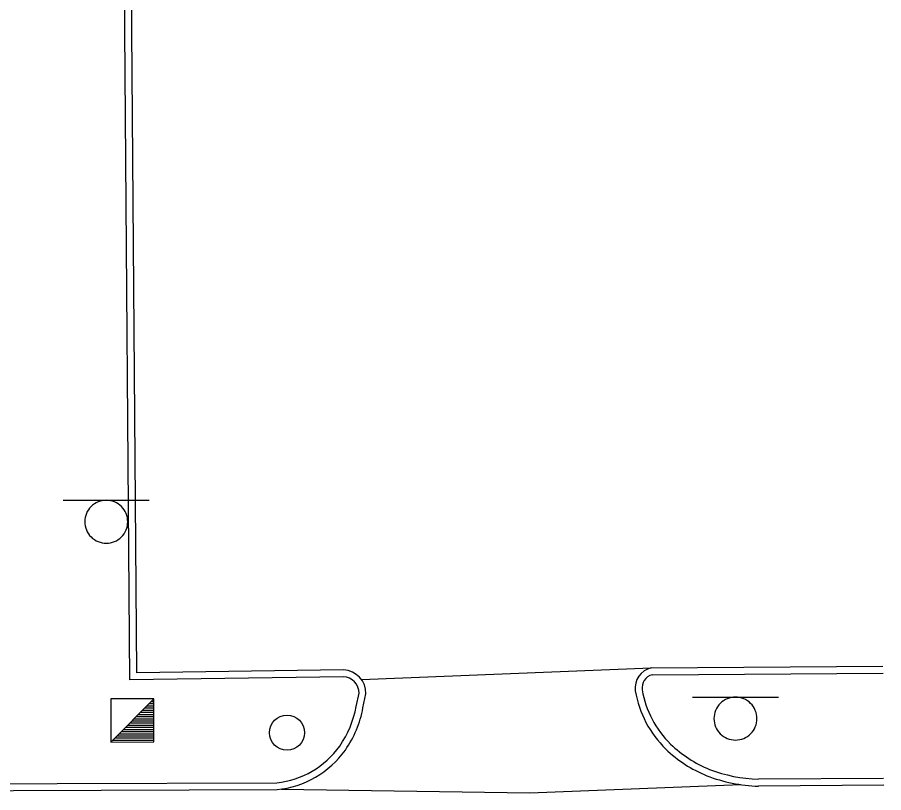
# Model space of a CAD drawing. Extents: x 2145380 to 2156929, y 139568 to 149130.
# Drawn here: x 2151333.8 to 2151409.1, y 145634.5 to 145702 of the extents above; entities that cross this region are included whole.
import ezdxf

# ---------------------------------------------------------------- set-up
doc = ezdxf.new("R2010")
doc.units = 0
for name, color, linetype in [('Default', 7, 'Continuous'), ('TOPO_Asphalt', 7, 'Continuous'), ('TOPO_Curb Back', 7, 'Continuous'), ('TOPO_Misc', 7, 'Continuous'), ('TOPO_Sign', 7, 'Continuous'), ('TOPO_Water Meter', 7, 'Continuous')]:
    doc.layers.add(name, color=color, linetype=linetype)

# ---------------------------------------------------------------- blocks, each defined once
blk = doc.blocks.new('WTRMTR')
at = {"layer": 'Default'}
blk.add_circle((0, 0), 3.89, dxfattribs=at)

msp = doc.modelspace()

# ---------------------------------------------------------------- linework, layer by layer
at = {"layer": 'TOPO_Asphalt'}
msp.add_line((2151363.727, 145644.378), (2151388.927, 145645.391), dxfattribs=at)
msp.add_lwpolyline([(2151356.743, 145634.837), (2151378.381, 145634.531), (2151396.713, 145635.234)], dxfattribs=at)
at = {"layer": 'TOPO_Curb Back'}
for points in [[(2151362.152, 145644.62), (2151343.59, 145644.361), (2151343.165, 145700.846), (2151342.764, 145763.869), (2151342.598, 145790.879)], [(2151362.164, 145645.22), (2151344.186, 145644.97), (2151343.765, 145700.85), (2151343.364, 145763.873), (2151343.198, 145790.883)], [(2151388.927, 145645.391), (2151409.078, 145645.528)], [(2151389.005, 145644.791), (2151409.081, 145644.928)], [(2151363.27, 145642.023), (2151363.517, 145643.185)], [(2151363.858, 145641.905), (2151364.116, 145643.118)], [(2151409.135, 145635.774), (2151398.25, 145635.698)], [(2151277.831, 145635.142), (2151318.13, 145635.265), (2151356.369, 145635.395)], [(2151409.138, 145635.174), (2151398.242, 145635.098)], [(2151277.853, 145634.542), (2151318.132, 145634.665), (2151356.401, 145634.795)]]:
    msp.add_lwpolyline(points, dxfattribs=at)
for centre, radius, start, end in [((2151362.07, 145643.175), 2.047, 358.39023, 87.37696), ((2151389.34, 145643.619), 1.819, 103.09809, 187.50954), ((2151389.34, 145643.619), 1.219, 105.92502, 186.9411), ((2151362.07, 145643.175), 1.447, 0.36989, 86.72643), ((2151396.83, 145645.031), 9.439, 190.06681, 225.2724), ((2151396.83, 145645.031), 8.84, 190.16152, 225.23807), ((2151354.457, 145643.681), 8.968, 325.3667, 349.34543), ((2151354.457, 145643.681), 9.567, 325.33745, 349.30216), ((2151398.123, 145646.615), 10.876, 226.27926, 247.64604), ((2151355.55, 145643.076), 7.725, 276.08028, 324.44631), ((2151355.55, 145643.076), 8.325, 275.86385, 324.47935), ((2151398.123, 145646.616), 11.477, 226.25259, 247.68599), ((2151398.71, 145649.009), 13.319, 249.22626, 268.0198), ((2151398.71, 145649.007), 13.917, 249.19158, 268.07361)]:
    msp.add_arc(centre, radius, start, end, dxfattribs=at)
at = {"layer": 'TOPO_Misc'}
for p, q in [((2151341.928, 145638.94), (2151345.665, 145642.69)), ((2151345.634, 145642.652), (2151345.665, 145642.652)), ((2151344.887, 145641.906), (2151345.665, 145641.906)), ((2151345.078, 145642.097), (2151345.665, 145642.097)), ((2151345.262, 145642.281), (2151345.665, 145642.281)), ((2151345.453, 145642.472), (2151345.665, 145642.472)), ((2151344.14, 145641.158), (2151345.665, 145641.158)), ((2151344.325, 145641.343), (2151345.665, 145641.343)), ((2151344.515, 145641.533), (2151345.665, 145641.533)), ((2151344.697, 145641.715), (2151345.665, 145641.715)), ((2151343.393, 145640.412), (2151345.665, 145640.412)), ((2151343.584, 145640.602), (2151345.665, 145640.602)), ((2151343.768, 145640.787), (2151345.665, 145640.787)), ((2151343.95, 145640.968), (2151345.665, 145640.968)), ((2151342.647, 145639.665), (2151345.671, 145639.665)), ((2151342.831, 145639.849), (2151345.671, 145639.849)), ((2151343.022, 145640.04), (2151345.671, 145640.04)), ((2151343.212, 145640.231), (2151345.671, 145640.231)), ((2151342.084, 145639.102), (2151345.671, 145639.102)), ((2151342.275, 145639.293), (2151345.671, 145639.293)), ((2151342.456, 145639.474), (2151345.671, 145639.474))]:
    msp.add_line(p, q, dxfattribs=at)
msp.add_lwpolyline([(2151345.671, 145638.947), (2151345.665, 145642.69), (2151341.922, 145642.683), (2151341.928, 145638.94), (2151345.671, 145638.947)], dxfattribs=at)
at = {"layer": 'TOPO_Sign'}
for points in [[(2151337.787, 145659.969), (2151345.281, 145659.976)], [(2151341.537, 145659.968), (2151341.537, 145659.968)], [(2151339.67, 145658.101), (2151339.67, 145658.101)], [(2151343.405, 145658.101), (2151343.405, 145658.101)], [(2151341.537, 145656.233), (2151341.537, 145656.233)], [(2151392.501, 145642.845), (2151399.995, 145642.851)], [(2151396.251, 145642.844), (2151396.251, 145642.844)], [(2151394.384, 145640.976), (2151394.384, 145640.976)], [(2151398.119, 145640.976), (2151398.119, 145640.976)], [(2151396.251, 145639.109), (2151396.251, 145639.109)]]:
    msp.add_lwpolyline(points, dxfattribs=at)
for centre, start, end in [((2151341.537, 145658.101), 89.99996, 180.00004), ((2151341.537, 145658.101), 359.99996, 90.00004), ((2151341.537, 145658.101), 179.99996, 270.00004), ((2151341.537, 145658.101), 269.99996, 0.00004), ((2151396.251, 145640.976), 89.99996, 180.00004), ((2151396.251, 145640.976), 359.99996, 90.00004), ((2151396.251, 145640.976), 179.99996, 270.00004), ((2151396.251, 145640.976), 269.99996, 0.00004)]:
    msp.add_arc(centre, 1.868, start, end, dxfattribs=at)

# ---------------------------------------------------------------- block references
at = {"layer": 'TOPO_Water Meter', "xscale": 0.39370000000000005, "yscale": 0.3937000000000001}
msp.add_blockref('WTRMTR', (2151357.254, 145639.752), dxfattribs=at)

doc.saveas('drawing.dxf')
